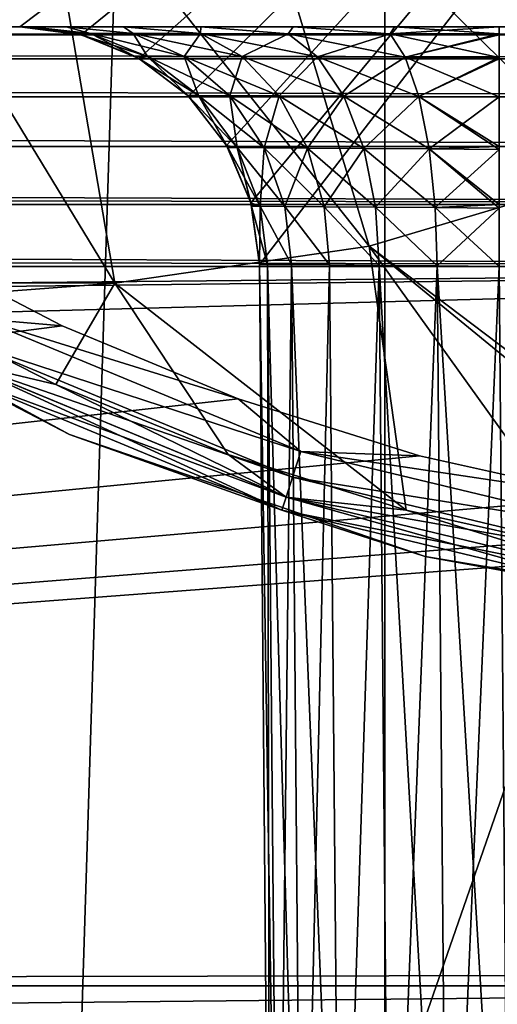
# Model space of a CAD drawing. Header units: metres. Extents: x -206 to 75, y -104 to 104.
# Tile 408 of 656: x -97.022 to -96.026, y 43.442 to 45.496. Entities that reach past the tile are written whole.
import ezdxf

# ---------------------------------------------------------------- set-up
doc = ezdxf.new("R2010")
doc.units = ezdxf.units.M
doc.layers.add('solid_01_1-CONSUMER_THERM_B_125288', color=7, linetype='CONTINUOUS')

msp = doc.modelspace()

# ---------------------------------------------------------------- linework, layer by layer
at = {"layer": 'solid_01_1-CONSUMER_THERM_B_125288'}
for points in [[(-76.404617, 63.580017, 75.400002), (-185.604614, 63.572178, 75.400002), (-92.716316, 42.429672, 75.400002)], [(-185.604614, 63.572178, 75.400002), (-93.500069, 42.491352, 75.400002), (-92.716316, 42.429672, 75.400002)], [(-185.604614, 63.572178, 75.400002), (-168.500076, 42.491318, 75.400002), (-93.500069, 42.491352, 75.400002)], [(-96.262909, 63.481071), (-95.711685, 63.53223), (-96.244728, -63.518929)], [(-95.711685, 63.53223), (-95.693489, -63.569927), (-96.244728, -63.518929)], [(-96.262909, 63.481071), (-100.244728, -63.519501), (-100.262909, 63.480499)], [(-96.262909, 63.481071), (-96.244728, -63.518929), (-100.244728, -63.519501)], [(-105.253433, 47.077946, 63.5), (-94.903435, 47.07869, 63.5), (-105.106583, 45.464493, 63.5)], [(-94.903435, 47.07869, 63.5), (-104.978226, 45.481247, 63.5), (-105.106583, 45.464493, 63.5)], [(-94.903435, 47.07869, 63.5), (-97.021919, 45.481251, 63.5), (-104.978226, 45.481247, 63.5)], [(-94.903435, 47.07869, 63.5), (-96.893562, 45.464497, 63.5), (-97.021919, 45.481251, 63.5)], [(-94.903435, 47.07869, 63.5), (-96.773529, 45.415195, 63.5), (-96.893562, 45.464497, 63.5)], [(-94.903435, 47.07869, 63.5), (-96.670044, 45.336483, 63.5), (-96.773529, 45.415195, 63.5)], [(-94.903435, 47.07869, 63.5), (-96.590317, 45.233692, 63.5), (-96.670044, 45.336483, 63.5)], [(-94.903435, 47.07869, 63.5), (-96.539902, 45.114189, 63.5), (-96.590317, 45.233692, 63.5)], [(-94.903435, 47.07869, 63.5), (-96.521927, 44.985615, 63.5), (-96.539902, 45.114189, 63.5)], [(-94.903435, 47.07869, 63.5), (-96.500069, 42.481251, 63.5), (-96.521927, 44.985615, 63.5)], [(-94.903435, 47.07869, 63.5), (-93.500069, 42.481251, 63.5), (-96.500069, 42.481251, 63.5)], [(-95.287239, 45.402637, 17.912428), (-95.804604, 46.268288, 18.246771), (-96.180183, 46.086704, 18.128551)], [(-95.777481, 45.176273, 17.758118), (-96.180183, 46.086704, 18.128551), (-96.576286, 45.961933, 18.003874)], [(-95.777481, 45.176273, 17.758118), (-95.287239, 45.402637, 17.912428), (-96.180183, 46.086704, 18.128551)], [(-96.2929, 45.023304, 17.595884), (-96.576286, 45.961933, 18.003874), (-96.98513, 45.896427, 17.875189)], [(-96.2929, 45.023304, 17.595884), (-95.777481, 45.176273, 17.758118), (-96.576286, 45.961933, 18.003874)], [(-96.82357, 44.946678, 17.428854), (-96.98513, 45.896427, 17.875189), (-97.398697, 45.891464, 17.74502)], [(-96.82357, 44.946678, 17.428854), (-96.2929, 45.023304, 17.595884), (-96.98513, 45.896427, 17.875189)], [(-96.82357, 44.946678, 17.428854), (-97.398697, 45.891464, 17.74502), (-97.358124, 44.947887, 17.260666)], [(-96.805038, 45.481251, 47.878185), (-123.784637, 45.481236, 46.5), (-105.978386, 45.481247, 47.5)], [(-93.500069, 45.481251, 46.5), (-123.784637, 45.481236, 46.5), (-93.500069, 45.481251, 47.5)], [(-94.760918, 45.481251, 47.5), (-93.500069, 45.481251, 47.5), (-123.784637, 45.481236, 46.5)], [(-93.500069, 45.464348, 46.371098), (-123.784637, 45.481236, 46.5), (-93.500069, 45.481251, 46.5)], [(-94.760918, 45.481251, 47.5), (-123.784637, 45.481236, 46.5), (-96.021767, 45.481251, 47.5)], [(-96.239784, 45.481251, 47.524055), (-96.021767, 45.481251, 47.5), (-123.784637, 45.481236, 46.5)], [(-96.644089, 45.481251, 47.717205), (-123.784637, 45.481236, 46.5), (-96.805038, 45.481251, 47.878185)], [(-96.451607, 45.481251, 47.597073), (-123.784637, 45.481236, 46.5), (-96.644089, 45.481251, 47.717205)], [(-96.239784, 45.481251, 47.524055), (-123.784637, 45.481236, 46.5), (-96.451607, 45.481251, 47.597073)], [(-123.784637, 45.476967, 46.434792), (-123.784637, 45.481236, 46.5), (-93.500069, 45.464348, 46.371098)], [(-123.784637, 45.464207, 46.370613), (-123.784637, 45.476967, 46.434792), (-93.500069, 45.464348, 46.371098)], [(-123.784637, 45.464207, 46.370613), (-93.500069, 45.464348, 46.371098), (-93.500069, 45.414459, 46.25034)], [(-123.784637, 45.414215, 46.249939), (-123.784637, 45.464207, 46.370613), (-93.500069, 45.414459, 46.25034)], [(-96.997856, 45.481251, 48.282089), (-105.978386, 45.481247, 47.5), (-105.760368, 45.481247, 47.524052)], [(-96.924942, 45.481251, 48.070541), (-105.978386, 45.481247, 47.5), (-96.997856, 45.481251, 48.282089)], [(-96.805038, 45.481251, 47.878185), (-105.978386, 45.481247, 47.5), (-96.924942, 45.481251, 48.070541)], [(-97.021904, 45.481251, 48.499939), (-105.760368, 45.481247, 47.524052), (-105.548553, 45.481247, 47.597069)], [(-96.997856, 45.481251, 48.282089), (-105.760368, 45.481247, 47.524052), (-97.021904, 45.481251, 48.499939)], [(-97.021904, 45.481251, 51.499996), (-105.548553, 45.481247, 47.597069), (-105.356071, 45.481247, 47.717178)], [(-97.021904, 45.481251, 51.499996), (-97.021904, 45.481251, 48.499939), (-105.548553, 45.481247, 47.597069)], [(-97.021904, 45.481251, 54.500053), (-105.356071, 45.481247, 47.717178), (-105.195122, 45.481247, 47.878159)], [(-97.021904, 45.481251, 51.499996), (-105.356071, 45.481247, 47.717178), (-97.021904, 45.481251, 54.500053)], [(-97.021904, 45.481251, 60.499969), (-105.195122, 45.481247, 47.878159), (-105.075218, 45.481247, 48.070526)], [(-97.021904, 45.481251, 57.499939), (-97.021904, 45.481251, 54.500053), (-105.195122, 45.481247, 47.878159)], [(-97.021904, 45.481251, 57.499939), (-105.195122, 45.481247, 47.878159), (-97.021904, 45.481251, 60.499969)], [(-97.021904, 45.481251, 60.499969), (-105.075218, 45.481247, 48.070526), (-97.021919, 45.481251, 63.5)], [(-97.021904, 45.481251, 60.499969), (-97.021919, 45.481251, 63.5), (-96.893562, 45.464497, 63.5)], [(-97.021904, 45.481251, 48.499939), (-96.903923, 45.467129, 48.5), (-96.873901, 45.467144, 48.271683)], [(-96.903923, 45.467129, 54.5), (-96.903923, 45.467129, 48.5), (-97.021904, 45.481251, 48.499939)], [(-96.997856, 45.481251, 48.282089), (-97.021904, 45.481251, 48.499939), (-96.873901, 45.467144, 48.271683)], [(-97.021904, 45.481251, 51.499996), (-96.903923, 45.467129, 54.5), (-97.021904, 45.481251, 48.499939)], [(-97.021904, 45.481251, 51.499996), (-97.021904, 45.481251, 54.500053), (-96.903923, 45.467129, 54.5)], [(-96.997864, 45.481251, 54.717915), (-96.903923, 45.467129, 54.5), (-97.021904, 45.481251, 54.500053)], [(-96.997856, 45.481251, 57.282089), (-97.021904, 45.481251, 54.500053), (-97.021904, 45.481251, 57.499939)], [(-96.997864, 45.481251, 54.717915), (-97.021904, 45.481251, 54.500053), (-96.997856, 45.481251, 57.282089)], [(-97.021904, 45.481251, 57.499939), (-97.021904, 45.481251, 60.499969), (-96.893562, 45.464497, 63.5)], [(-96.903923, 45.467129, 57.5), (-97.021904, 45.481251, 57.499939), (-96.893562, 45.464497, 63.5)], [(-96.873901, 45.467144, 57.271683), (-97.021904, 45.481251, 57.499939), (-96.903923, 45.467129, 57.5)], [(-96.997856, 45.481251, 57.282089), (-97.021904, 45.481251, 57.499939), (-96.873901, 45.467144, 57.271683)], [(-96.997864, 45.481251, 54.717915), (-96.873901, 45.46714, 54.72831), (-96.903923, 45.467129, 54.5)], [(-96.997864, 45.481251, 54.717915), (-96.997856, 45.481251, 57.282089), (-96.924942, 45.481251, 57.070541)], [(-96.997864, 45.481251, 54.717915), (-96.924942, 45.481251, 57.070541), (-96.924927, 45.481251, 54.929474)], [(-96.997864, 45.481251, 54.717915), (-96.924927, 45.481251, 54.929474), (-96.873901, 45.46714, 54.72831)], [(-96.924942, 45.481251, 48.070541), (-96.997856, 45.481251, 48.282089), (-96.873901, 45.467144, 48.271683)], [(-96.924942, 45.481251, 57.070541), (-96.997856, 45.481251, 57.282089), (-96.873901, 45.467144, 57.271683)], [(-96.924942, 45.481251, 48.070541), (-96.873901, 45.467144, 48.271683), (-96.785378, 45.467037, 48.059174)], [(-96.805038, 45.481251, 47.878185), (-96.924942, 45.481251, 48.070541), (-96.785378, 45.467037, 48.059174)], [(-96.924942, 45.481251, 57.070541), (-96.873901, 45.467144, 57.271683), (-96.785378, 45.467037, 57.059174)], [(-96.805038, 45.481251, 56.878185), (-96.924942, 45.481251, 57.070541), (-96.785378, 45.467037, 57.059174)], [(-96.924927, 45.481251, 54.929474), (-96.924942, 45.481251, 57.070541), (-96.805038, 45.481251, 56.878185)], [(-96.924927, 45.481251, 54.929474), (-96.805038, 45.481251, 56.878185), (-96.805016, 45.481251, 55.121841)], [(-96.924927, 45.481251, 54.929474), (-96.78537, 45.467033, 54.940823), (-96.873901, 45.46714, 54.72831)], [(-96.924927, 45.481251, 54.929474), (-96.805016, 45.481251, 55.121841), (-96.78537, 45.467033, 54.940823)], [(-96.873901, 45.467144, 48.271683), (-96.903923, 45.467129, 48.5), (-96.755074, 45.419361, 48.303528)], [(-96.873901, 45.467144, 57.271683), (-96.903923, 45.467129, 57.5), (-96.755074, 45.419361, 57.303528)], [(-96.873901, 45.46714, 54.72831), (-96.89325, 45.464413, 54.5), (-96.903923, 45.467129, 54.5)], [(-96.903923, 45.467129, 48.5), (-96.893204, 45.464401, 48.5), (-96.755074, 45.419361, 48.303528)], [(-96.89325, 45.464413, 54.5), (-96.893204, 45.464401, 48.5), (-96.903923, 45.467129, 48.5)], [(-96.903923, 45.467129, 54.5), (-96.89325, 45.464413, 54.5), (-96.903923, 45.467129, 48.5)], [(-96.893204, 45.464401, 57.5), (-96.903923, 45.467129, 57.5), (-96.893562, 45.464497, 63.5)], [(-96.755074, 45.419361, 57.303528), (-96.903923, 45.467129, 57.5), (-96.893204, 45.464401, 57.5)], [(-96.893204, 45.464401, 57.5), (-96.893562, 45.464497, 63.5), (-96.773529, 45.415195, 63.5)], [(-96.873901, 45.46714, 54.72831), (-96.781006, 45.419388, 54.5), (-96.89325, 45.464413, 54.5)], [(-96.89325, 45.464413, 54.5), (-96.781006, 45.419388, 54.5), (-96.893204, 45.464401, 48.5)], [(-96.893204, 45.464401, 48.5), (-96.781006, 45.419392, 48.5), (-96.755074, 45.419361, 48.303528)], [(-96.781006, 45.419388, 54.5), (-96.781006, 45.419392, 48.5), (-96.893204, 45.464401, 48.5)], [(-96.781006, 45.419392, 57.5), (-96.893204, 45.464401, 57.5), (-96.773529, 45.415195, 63.5)], [(-96.755074, 45.419361, 57.303528), (-96.893204, 45.464401, 57.5), (-96.781006, 45.419392, 57.5)], [(-96.873901, 45.467144, 48.271683), (-96.755074, 45.419361, 48.303528), (-96.678879, 45.419147, 48.120667)], [(-96.785378, 45.467037, 48.059174), (-96.873901, 45.467144, 48.271683), (-96.678879, 45.419147, 48.120667)], [(-96.873901, 45.467144, 57.271683), (-96.755074, 45.419361, 57.303528), (-96.678879, 45.419147, 57.120667)], [(-96.785378, 45.467037, 57.059174), (-96.873901, 45.467144, 57.271683), (-96.678879, 45.419147, 57.120667)], [(-96.873901, 45.46714, 54.72831), (-96.755074, 45.419357, 54.696465), (-96.781006, 45.419388, 54.5)], [(-96.873901, 45.46714, 54.72831), (-96.78537, 45.467033, 54.940823), (-96.755074, 45.419357, 54.696465)], [(-96.805038, 45.481251, 47.878185), (-96.785378, 45.467037, 48.059174), (-96.644791, 45.466877, 47.877068)], [(-96.644089, 45.481251, 47.717205), (-96.805038, 45.481251, 47.878185), (-96.644791, 45.466877, 47.877068)], [(-96.805038, 45.481251, 56.878185), (-96.785378, 45.467037, 57.059174), (-96.644791, 45.466877, 56.877068)], [(-96.644089, 45.481251, 56.717205), (-96.805038, 45.481251, 56.878185), (-96.644791, 45.466877, 56.877068)], [(-96.805016, 45.481251, 55.121841), (-96.805038, 45.481251, 56.878185), (-96.644089, 45.481251, 56.717205)], [(-96.805016, 45.481251, 55.121841), (-96.644089, 45.481251, 56.717205), (-96.644066, 45.481251, 55.282822)], [(-96.805016, 45.481251, 55.121841), (-96.644783, 45.466873, 55.122929), (-96.78537, 45.467033, 54.940823)], [(-96.805016, 45.481251, 55.121841), (-96.644066, 45.481251, 55.282822), (-96.644783, 45.466873, 55.122929)], [(-96.785378, 45.467037, 48.059174), (-96.678879, 45.419147, 48.120667), (-96.557884, 45.418816, 47.963982)], [(-96.644791, 45.466877, 47.877068), (-96.785378, 45.467037, 48.059174), (-96.557884, 45.418816, 47.963982)], [(-96.785378, 45.467037, 57.059174), (-96.678879, 45.419147, 57.120667), (-96.557884, 45.418816, 56.963982)], [(-96.644791, 45.466877, 56.877068), (-96.785378, 45.467037, 57.059174), (-96.557884, 45.418816, 56.963982)], [(-96.78537, 45.467033, 54.940823), (-96.678879, 45.419144, 54.87933), (-96.755074, 45.419357, 54.696465)], [(-96.78537, 45.467033, 54.940823), (-96.644783, 45.466873, 55.122929), (-96.678879, 45.419144, 54.87933)], [(-96.644783, 45.466873, 55.122929), (-96.557884, 45.418812, 55.036015), (-96.678879, 45.419144, 54.87933)], [(-96.644089, 45.481251, 47.717205), (-96.644791, 45.466877, 47.877068), (-96.461899, 45.46666, 47.737801)], [(-96.644089, 45.481251, 56.717205), (-96.644791, 45.466877, 56.877068), (-96.461899, 45.46666, 56.737801)], [(-96.644791, 45.466877, 47.877068), (-96.557884, 45.418816, 47.963982), (-96.400497, 45.418377, 47.844177)], [(-96.461899, 45.46666, 47.737801), (-96.644791, 45.466877, 47.877068), (-96.400497, 45.418377, 47.844177)], [(-96.644791, 45.466877, 56.877068), (-96.557884, 45.418816, 56.963982), (-96.400497, 45.418377, 56.844177)], [(-96.461899, 45.46666, 56.737801), (-96.644791, 45.466877, 56.877068), (-96.400497, 45.418377, 56.844177)], [(-96.644066, 45.481251, 55.282822), (-96.461899, 45.466656, 55.262192), (-96.644783, 45.466873, 55.122929)], [(-96.644783, 45.466873, 55.122929), (-96.461899, 45.466656, 55.262192), (-96.557884, 45.418812, 55.036015)], [(-96.451607, 45.481251, 47.597073), (-96.644089, 45.481251, 47.717205), (-96.461899, 45.46666, 47.737801)], [(-96.451607, 45.481251, 56.597073), (-96.644089, 45.481251, 56.717205), (-96.461899, 45.46666, 56.737801)], [(-96.644066, 45.481251, 55.282822), (-96.644089, 45.481251, 56.717205), (-96.451607, 45.481251, 56.597073)], [(-96.644066, 45.481251, 55.282822), (-96.451607, 45.481251, 56.597073), (-96.451584, 45.481251, 55.402931)], [(-96.644066, 45.481251, 55.282822), (-96.451584, 45.481251, 55.402931), (-96.461899, 45.466656, 55.262192)], [(-96.461899, 45.466656, 55.262192), (-96.400497, 45.418373, 55.155819), (-96.557884, 45.418812, 55.036015)], [(-96.451607, 45.481251, 47.597073), (-96.461899, 45.46666, 47.737801), (-96.249352, 45.4664, 47.650913)], [(-96.451607, 45.481251, 56.597073), (-96.461899, 45.46666, 56.737801), (-96.249352, 45.4664, 56.650913)], [(-96.451584, 45.481251, 55.402931), (-96.249336, 45.466396, 55.349083), (-96.461899, 45.466656, 55.262192)], [(-96.461899, 45.46666, 47.737801), (-96.400497, 45.418377, 47.844177), (-96.21759, 45.417858, 47.769451)], [(-96.249352, 45.4664, 47.650913), (-96.461899, 45.46666, 47.737801), (-96.21759, 45.417858, 47.769451)], [(-96.461899, 45.46666, 56.737801), (-96.400497, 45.418377, 56.844177), (-96.21759, 45.417858, 56.769451)], [(-96.249352, 45.4664, 56.650913), (-96.461899, 45.46666, 56.737801), (-96.21759, 45.417858, 56.769451)], [(-96.461899, 45.466656, 55.262192), (-96.249336, 45.466396, 55.349083), (-96.400497, 45.418373, 55.155819)], [(-96.239784, 45.481251, 47.524055), (-96.451607, 45.481251, 47.597073), (-96.249352, 45.4664, 47.650913)], [(-96.239784, 45.481251, 56.524055), (-96.451607, 45.481251, 56.597073), (-96.249352, 45.4664, 56.650913)], [(-96.451584, 45.481251, 55.402931), (-96.451607, 45.481251, 56.597073), (-96.239784, 45.481251, 56.524055)], [(-96.451584, 45.481251, 55.402931), (-96.239784, 45.481251, 56.524055), (-96.239769, 45.481251, 55.475948)], [(-96.451584, 45.481251, 55.402931), (-96.239769, 45.481251, 55.475948), (-96.249336, 45.466396, 55.349083)], [(-96.249336, 45.466396, 55.349083), (-96.217583, 45.417854, 55.230545), (-96.400497, 45.418373, 55.155819)], [(-96.239784, 45.481251, 47.524055), (-96.249352, 45.4664, 47.650913), (-96.021866, 45.466095, 47.622162)], [(-96.239784, 45.481251, 56.524055), (-96.249352, 45.4664, 56.650913), (-96.021866, 45.466095, 56.622162)], [(-96.249352, 45.4664, 47.650913), (-96.021866, 45.417286, 47.744686), (-96.021866, 45.464214, 47.629406)], [(-96.249352, 45.4664, 47.650913), (-96.21759, 45.417858, 47.769451), (-96.021866, 45.417286, 47.744686)], [(-96.249352, 45.4664, 47.650913), (-96.021866, 45.464214, 47.629406), (-96.021866, 45.466095, 47.622162)], [(-96.249352, 45.4664, 56.650913), (-96.21759, 45.417858, 56.769451), (-96.021866, 45.417286, 56.744686)], [(-96.021866, 45.464214, 56.629406), (-96.249352, 45.4664, 56.650913), (-96.021866, 45.417286, 56.744686)], [(-96.021866, 45.464214, 56.629406), (-96.021866, 45.466095, 56.622162), (-96.249352, 45.4664, 56.650913)], [(-96.249336, 45.466396, 55.349083), (-96.021759, 45.481251, 55.5), (-96.021866, 45.466099, 55.377842)], [(-96.239769, 45.481251, 55.475948), (-96.021759, 45.481251, 55.5), (-96.249336, 45.466396, 55.349083)], [(-96.249336, 45.466396, 55.349083), (-96.021866, 45.466099, 55.377842), (-96.217583, 45.417854, 55.230545)], [(-96.239784, 45.481251, 47.524055), (-96.021866, 45.466095, 47.622162), (-96.021767, 45.481251, 47.5)], [(-96.021767, 45.481251, 56.5), (-96.239784, 45.481251, 56.524055), (-96.021866, 45.466095, 56.622162)], [(-96.239769, 45.481251, 55.475948), (-96.239784, 45.481251, 56.524055), (-96.021767, 45.481251, 56.5)], [(-96.239769, 45.481251, 55.475948), (-96.021767, 45.481251, 56.5), (-96.021759, 45.481251, 55.5)], [(-96.217583, 45.417854, 55.230545), (-96.021866, 45.466099, 55.377842), (-96.021866, 45.464226, 55.370636)], [(-96.217583, 45.417854, 55.230545), (-96.021866, 45.464226, 55.370636), (-96.021866, 45.41729, 55.255314)], [(-123.784637, 45.414215, 46.249939), (-93.500069, 45.414459, 46.25034), (-93.500069, 45.334991, 46.146633)], [(-123.784637, 45.33474, 46.146397), (-123.784637, 45.414215, 46.249939), (-93.500069, 45.334991, 46.146633)], [(-96.781006, 45.419392, 48.5), (-96.77317, 45.414989, 48.5), (-96.649017, 45.337578, 48.331951)], [(-96.755074, 45.419361, 48.303528), (-96.781006, 45.419392, 48.5), (-96.649017, 45.337578, 48.331951)], [(-96.781006, 45.419388, 54.5), (-96.77317, 45.414989, 48.5), (-96.781006, 45.419392, 48.5)], [(-96.77317, 45.414989, 57.5), (-96.781006, 45.419392, 57.5), (-96.773529, 45.415195, 63.5)], [(-96.649017, 45.337578, 57.331951), (-96.781006, 45.419392, 57.5), (-96.77317, 45.414989, 57.5)], [(-96.755074, 45.419361, 57.303528), (-96.781006, 45.419392, 57.5), (-96.649017, 45.337578, 57.331951)], [(-96.781006, 45.419388, 54.5), (-96.773155, 45.414982, 54.5), (-96.77317, 45.414989, 48.5)], [(-96.755074, 45.419357, 54.696465), (-96.773155, 45.414982, 54.5), (-96.781006, 45.419388, 54.5)], [(-96.77317, 45.414989, 57.5), (-96.773529, 45.415195, 63.5), (-96.670044, 45.336483, 63.5)], [(-96.77317, 45.414989, 48.5), (-96.669907, 45.336346, 48.5), (-96.649017, 45.337578, 48.331951)], [(-96.773155, 45.414982, 54.5), (-96.669907, 45.336346, 48.5), (-96.77317, 45.414989, 48.5)], [(-96.671242, 45.337669, 57.5), (-96.77317, 45.414989, 57.5), (-96.670044, 45.336483, 63.5)], [(-96.649017, 45.337578, 57.331951), (-96.77317, 45.414989, 57.5), (-96.671242, 45.337669, 57.5)], [(-96.755074, 45.419357, 54.696465), (-96.669914, 45.336361, 54.5), (-96.773155, 45.414982, 54.5)], [(-96.773155, 45.414982, 54.5), (-96.669914, 45.336361, 54.5), (-96.669907, 45.336346, 48.5)], [(-96.755074, 45.419361, 48.303528), (-96.649017, 45.337578, 48.331951), (-96.583855, 45.337269, 48.175533)], [(-96.678879, 45.419147, 48.120667), (-96.755074, 45.419361, 48.303528), (-96.583855, 45.337269, 48.175533)], [(-96.755074, 45.419361, 57.303528), (-96.649017, 45.337578, 57.331951), (-96.583855, 45.337269, 57.175533)], [(-96.678879, 45.419147, 57.120667), (-96.755074, 45.419361, 57.303528), (-96.583855, 45.337269, 57.175533)], [(-96.755074, 45.419357, 54.696465), (-96.649017, 45.337574, 54.668045), (-96.669914, 45.336361, 54.5)], [(-96.755074, 45.419357, 54.696465), (-96.678879, 45.419144, 54.87933), (-96.649017, 45.337574, 54.668045)], [(-96.678879, 45.419147, 48.120667), (-96.583855, 45.337269, 48.175533), (-96.480377, 45.336784, 48.041496)], [(-96.557884, 45.418816, 47.963982), (-96.678879, 45.419147, 48.120667), (-96.480377, 45.336784, 48.041496)], [(-96.678879, 45.419147, 57.120667), (-96.583855, 45.337269, 57.175533), (-96.480377, 45.336784, 57.041496)], [(-96.557884, 45.418816, 56.963982), (-96.678879, 45.419147, 57.120667), (-96.480377, 45.336784, 57.041496)], [(-96.678879, 45.419144, 54.87933), (-96.583855, 45.337265, 54.824463), (-96.649017, 45.337574, 54.668045)], [(-96.678879, 45.419144, 54.87933), (-96.557884, 45.418812, 55.036015), (-96.583855, 45.337265, 54.824463)], [(-96.557884, 45.418812, 55.036015), (-96.480377, 45.336781, 54.958504), (-96.583855, 45.337265, 54.824463)], [(-96.557884, 45.418816, 47.963982), (-96.480377, 45.336784, 48.041496), (-96.345764, 45.336147, 47.938984)], [(-96.400497, 45.418377, 47.844177), (-96.557884, 45.418816, 47.963982), (-96.345764, 45.336147, 47.938984)], [(-96.557884, 45.418816, 56.963982), (-96.480377, 45.336784, 57.041496), (-96.345764, 45.336147, 56.938984)], [(-96.400497, 45.418377, 56.844177), (-96.557884, 45.418816, 56.963982), (-96.345764, 45.336147, 56.938984)], [(-96.557884, 45.418812, 55.036015), (-96.400497, 45.418373, 55.155819), (-96.480377, 45.336781, 54.958504)], [(-96.400497, 45.418373, 55.155819), (-96.345764, 45.336143, 55.061012), (-96.480377, 45.336781, 54.958504)], [(-96.400497, 45.418377, 47.844177), (-96.345764, 45.336147, 47.938984), (-96.189316, 45.3354, 47.875019)], [(-96.21759, 45.417858, 47.769451), (-96.400497, 45.418377, 47.844177), (-96.189316, 45.3354, 47.875019)], [(-96.400497, 45.418377, 56.844177), (-96.345764, 45.336147, 56.938984), (-96.189316, 45.3354, 56.875019)], [(-96.21759, 45.417858, 56.769451), (-96.400497, 45.418377, 56.844177), (-96.189316, 45.3354, 56.875019)], [(-96.400497, 45.418373, 55.155819), (-96.217583, 45.417854, 55.230545), (-96.345764, 45.336143, 55.061012)], [(-96.217583, 45.417854, 55.230545), (-96.189308, 45.335396, 55.124977), (-96.345764, 45.336143, 55.061012)], [(-96.21759, 45.417858, 47.769451), (-96.021866, 45.334606, 47.853752), (-96.021866, 45.414265, 47.749996)], [(-96.21759, 45.417858, 47.769451), (-96.189316, 45.3354, 47.875019), (-96.021866, 45.334606, 47.853752)], [(-96.21759, 45.417858, 47.769451), (-96.021866, 45.414265, 47.749996), (-96.021866, 45.417286, 47.744686)], [(-96.21759, 45.417858, 56.769451), (-96.189316, 45.3354, 56.875019), (-96.021866, 45.334606, 56.853752)], [(-96.021866, 45.414265, 56.749996), (-96.21759, 45.417858, 56.769451), (-96.021866, 45.334606, 56.853752)], [(-96.021866, 45.414265, 56.749996), (-96.021866, 45.417286, 56.744686), (-96.21759, 45.417858, 56.769451)], [(-96.217583, 45.417854, 55.230545), (-96.021866, 45.41729, 55.255314), (-96.189308, 45.335396, 55.124977)], [(-96.189308, 45.335396, 55.124977), (-96.021866, 45.41729, 55.255314), (-96.021866, 45.414253, 55.249985)], [(-96.189308, 45.335396, 55.124977), (-96.021866, 45.414253, 55.249985), (-96.021866, 45.334606, 55.146252)], [(-123.784637, 45.33474, 46.146397), (-93.500069, 45.334991, 46.146633), (-93.500069, 45.231365, 46.067051)], [(-123.784637, 45.23122, 46.066978), (-123.784637, 45.33474, 46.146397), (-93.500069, 45.231365, 46.067051)], [(-96.671242, 45.337669, 57.5), (-96.670044, 45.336483, 63.5), (-96.590317, 45.233692, 63.5)], [(-96.590355, 45.233768, 57.5), (-96.671242, 45.337669, 57.5), (-96.590317, 45.233692, 63.5)], [(-96.649017, 45.337578, 57.331951), (-96.671242, 45.337669, 57.5), (-96.568367, 45.229084, 57.353565)], [(-96.568367, 45.229084, 57.353565), (-96.671242, 45.337669, 57.5), (-96.590355, 45.233768, 57.5)], [(-96.649017, 45.337574, 54.668045), (-96.590378, 45.233799, 54.5), (-96.669914, 45.336361, 54.5)], [(-96.669914, 45.336361, 54.5), (-96.590378, 45.233799, 54.5), (-96.669907, 45.336346, 48.5)], [(-96.649017, 45.337578, 48.331951), (-96.669907, 45.336346, 48.5), (-96.568367, 45.229084, 48.353565)], [(-96.669907, 45.336346, 48.5), (-96.590355, 45.233768, 48.5), (-96.568367, 45.229084, 48.353565)], [(-96.590378, 45.233799, 54.5), (-96.590355, 45.233768, 48.5), (-96.669907, 45.336346, 48.5)], [(-96.649017, 45.337578, 48.331951), (-96.568367, 45.229084, 48.353565), (-96.511635, 45.228703, 48.217236)], [(-96.583855, 45.337269, 48.175533), (-96.649017, 45.337578, 48.331951), (-96.511635, 45.228703, 48.217236)], [(-96.649017, 45.337578, 57.331951), (-96.568367, 45.229084, 57.353565), (-96.511635, 45.228703, 57.217236)], [(-96.583855, 45.337269, 57.175533), (-96.649017, 45.337578, 57.331951), (-96.511635, 45.228703, 57.217236)], [(-96.649017, 45.337574, 54.668045), (-96.587738, 45.22924, 54.5), (-96.590378, 45.233799, 54.5)], [(-96.649017, 45.337574, 54.668045), (-96.568367, 45.22908, 54.646431), (-96.587738, 45.22924, 54.5)], [(-96.649017, 45.337574, 54.668045), (-96.583855, 45.337265, 54.824463), (-96.568367, 45.22908, 54.646431)], [(-96.583855, 45.337269, 48.175533), (-96.511635, 45.228703, 48.217236), (-96.421516, 45.228104, 48.100365)], [(-96.480377, 45.336784, 48.041496), (-96.583855, 45.337269, 48.175533), (-96.421516, 45.228104, 48.100365)], [(-96.583855, 45.337269, 57.175533), (-96.511635, 45.228703, 57.217236), (-96.421516, 45.228104, 57.100365)], [(-96.480377, 45.336784, 57.041496), (-96.583855, 45.337269, 57.175533), (-96.421516, 45.228104, 57.100365)], [(-96.583855, 45.337265, 54.824463), (-96.511635, 45.228703, 54.782761), (-96.568367, 45.22908, 54.646431)], [(-96.583855, 45.337265, 54.824463), (-96.480377, 45.336781, 54.958504), (-96.511635, 45.228703, 54.782761)], [(-96.480377, 45.336781, 54.958504), (-96.421516, 45.2281, 54.899635), (-96.511635, 45.228703, 54.782761)], [(-96.480377, 45.336784, 48.041496), (-96.421516, 45.228104, 48.100365), (-96.304245, 45.227314, 48.010914)], [(-96.345764, 45.336147, 47.938984), (-96.480377, 45.336784, 48.041496), (-96.304245, 45.227314, 48.010914)], [(-96.480377, 45.336784, 57.041496), (-96.421516, 45.228104, 57.100365), (-96.304245, 45.227314, 57.010914)], [(-96.345764, 45.336147, 56.938984), (-96.480377, 45.336784, 57.041496), (-96.304245, 45.227314, 57.010914)], [(-96.480377, 45.336781, 54.958504), (-96.345764, 45.336143, 55.061012), (-96.421516, 45.2281, 54.899635)], [(-96.345764, 45.336143, 55.061012), (-96.304245, 45.227314, 54.989086), (-96.421516, 45.2281, 54.899635)], [(-96.345764, 45.336147, 47.938984), (-96.304245, 45.227314, 48.010914), (-96.167877, 45.226395, 47.955021)], [(-96.189316, 45.3354, 47.875019), (-96.345764, 45.336147, 47.938984), (-96.167877, 45.226395, 47.955021)], [(-96.345764, 45.336147, 56.938984), (-96.304245, 45.227314, 57.010914), (-96.167877, 45.226395, 56.955021)], [(-96.189316, 45.3354, 56.875019), (-96.345764, 45.336147, 56.938984), (-96.167877, 45.226395, 56.955021)], [(-96.345764, 45.336143, 55.061012), (-96.189308, 45.335396, 55.124977), (-96.304245, 45.227314, 54.989086)], [(-96.189308, 45.335396, 55.124977), (-96.167877, 45.226395, 55.044979), (-96.304245, 45.227314, 54.989086)], [(-96.189316, 45.3354, 47.875019), (-96.021866, 45.225456, 47.936306), (-96.021866, 45.231255, 47.93301)], [(-96.189316, 45.3354, 47.875019), (-96.167877, 45.226395, 47.955021), (-96.021866, 45.225456, 47.936306)], [(-96.189316, 45.3354, 47.875019), (-96.021866, 45.231255, 47.93301), (-96.021866, 45.334606, 47.853752)], [(-96.189316, 45.3354, 56.875019), (-96.167877, 45.226395, 56.955021), (-96.021866, 45.225456, 56.936306)], [(-96.021866, 45.231255, 56.93301), (-96.189316, 45.3354, 56.875019), (-96.021866, 45.225456, 56.936306)], [(-96.021866, 45.231255, 56.93301), (-96.021866, 45.334606, 56.853752), (-96.189316, 45.3354, 56.875019)], [(-96.189308, 45.335396, 55.124977), (-96.021866, 45.334606, 55.146252), (-96.167877, 45.226395, 55.044979)], [(-96.167877, 45.226395, 55.044979), (-96.021866, 45.334606, 55.146252), (-96.021866, 45.231277, 55.067005)], [(-123.784637, 45.23122, 46.066978), (-93.500069, 45.231365, 46.067051), (-93.500069, 45.110661, 46.017036)], [(-123.784637, 45.17255, 46.038048), (-123.784637, 45.23122, 46.066978), (-93.500069, 45.110661, 46.017036)], [(-96.590378, 45.233799, 54.5), (-96.587738, 45.22924, 54.5), (-96.590355, 45.233768, 48.5)], [(-96.590355, 45.233768, 48.5), (-96.587738, 45.22924, 48.5), (-96.568367, 45.229084, 48.353565)], [(-96.587738, 45.22924, 54.5), (-96.587738, 45.22924, 48.5), (-96.590355, 45.233768, 48.5)], [(-96.587738, 45.22924, 57.5), (-96.590355, 45.233768, 57.5), (-96.590317, 45.233692, 63.5)], [(-96.568367, 45.229084, 57.353565), (-96.590355, 45.233768, 57.5), (-96.587738, 45.22924, 57.5)], [(-96.587738, 45.22924, 57.5), (-96.590317, 45.233692, 63.5), (-96.539902, 45.114189, 63.5)], [(-96.587738, 45.22924, 48.5), (-96.539894, 45.11417, 48.5), (-96.520348, 45.106861, 48.366432)], [(-96.568367, 45.229084, 48.353565), (-96.587738, 45.22924, 48.5), (-96.520348, 45.106861, 48.366432)], [(-96.587738, 45.22924, 54.5), (-96.539894, 45.11417, 48.5), (-96.587738, 45.22924, 48.5)], [(-96.587738, 45.22924, 54.5), (-96.539886, 45.114124, 54.5), (-96.539894, 45.11417, 48.5)], [(-96.568367, 45.22908, 54.646431), (-96.539886, 45.114124, 54.5), (-96.587738, 45.22924, 54.5)], [(-96.539894, 45.11417, 57.5), (-96.587738, 45.22924, 57.5), (-96.539902, 45.114189, 63.5)], [(-96.520348, 45.106861, 57.366432), (-96.587738, 45.22924, 57.5), (-96.539894, 45.11417, 57.5)], [(-96.568367, 45.229084, 57.353565), (-96.587738, 45.22924, 57.5), (-96.520348, 45.106861, 57.366432)], [(-96.568367, 45.229084, 48.353565), (-96.520348, 45.106861, 48.366432), (-96.468681, 45.106438, 48.242039)], [(-96.511635, 45.228703, 48.217236), (-96.568367, 45.229084, 48.353565), (-96.468681, 45.106438, 48.242039)], [(-96.568367, 45.229084, 57.353565), (-96.520348, 45.106861, 57.366432), (-96.468681, 45.106438, 57.242039)], [(-96.511635, 45.228703, 57.217236), (-96.568367, 45.229084, 57.353565), (-96.468681, 45.106438, 57.242039)], [(-96.568367, 45.22908, 54.646431), (-96.53801, 45.107117, 54.5), (-96.539886, 45.114124, 54.5)], [(-96.568367, 45.22908, 54.646431), (-96.520355, 45.106861, 54.633564), (-96.53801, 45.107117, 54.5)], [(-96.568367, 45.22908, 54.646431), (-96.511635, 45.228703, 54.782761), (-96.520355, 45.106861, 54.633564)], [(-96.511635, 45.228703, 54.782761), (-96.468681, 45.106438, 54.757961), (-96.520355, 45.106861, 54.633564)], [(-96.511635, 45.228703, 48.217236), (-96.468681, 45.106438, 48.242039), (-96.386566, 45.105766, 48.135319)], [(-96.421516, 45.228104, 48.100365), (-96.511635, 45.228703, 48.217236), (-96.386566, 45.105766, 48.135319)], [(-96.511635, 45.228703, 57.217236), (-96.468681, 45.106438, 57.242039), (-96.386566, 45.105766, 57.135319)], [(-96.421516, 45.228104, 57.100365), (-96.511635, 45.228703, 57.217236), (-96.386566, 45.105766, 57.135319)], [(-96.511635, 45.228703, 54.782761), (-96.421516, 45.2281, 54.899635), (-96.468681, 45.106438, 54.757961)], [(-96.421516, 45.2281, 54.899635), (-96.386566, 45.105766, 54.864681), (-96.468681, 45.106438, 54.757961)], [(-96.421516, 45.228104, 48.100365), (-96.386566, 45.105766, 48.135319), (-96.27964, 45.104889, 48.053532)], [(-96.304245, 45.227314, 48.010914), (-96.421516, 45.228104, 48.100365), (-96.27964, 45.104889, 48.053532)], [(-96.421516, 45.228104, 57.100365), (-96.386566, 45.105766, 57.135319), (-96.27964, 45.104889, 57.053532)], [(-96.304245, 45.227314, 57.010914), (-96.421516, 45.228104, 57.100365), (-96.27964, 45.104889, 57.053532)], [(-96.421516, 45.2281, 54.899635), (-96.304245, 45.227314, 54.989086), (-96.386566, 45.105766, 54.864681)], [(-96.304245, 45.227314, 54.989086), (-96.27964, 45.104889, 54.946465), (-96.386566, 45.105766, 54.864681)], [(-96.304245, 45.227314, 48.010914), (-96.27964, 45.104889, 48.053532), (-96.155212, 45.10387, 48.002304)], [(-96.167877, 45.226395, 47.955021), (-96.304245, 45.227314, 48.010914), (-96.155212, 45.10387, 48.002304)], [(-96.304245, 45.227314, 57.010914), (-96.27964, 45.104889, 57.053532), (-96.155212, 45.10387, 57.002304)], [(-96.167877, 45.226395, 56.955021), (-96.304245, 45.227314, 57.010914), (-96.155212, 45.10387, 57.002304)], [(-96.304245, 45.227314, 54.989086), (-96.167877, 45.226395, 55.044979), (-96.27964, 45.104889, 54.946465)], [(-96.167877, 45.226395, 55.044979), (-96.155212, 45.103867, 54.997696), (-96.27964, 45.104889, 54.946465)], [(-96.167877, 45.226395, 55.044979), (-96.021866, 45.231277, 55.067005), (-96.021866, 45.22546, 55.063698)], [(-96.167877, 45.226395, 47.955021), (-96.021866, 45.102905, 47.984974), (-96.021866, 45.110661, 47.982964)], [(-96.167877, 45.226395, 47.955021), (-96.155212, 45.10387, 48.002304), (-96.021866, 45.102905, 47.984974)], [(-96.167877, 45.226395, 47.955021), (-96.021866, 45.110661, 47.982964), (-96.021866, 45.225456, 47.936306)], [(-96.167877, 45.226395, 56.955021), (-96.155212, 45.10387, 57.002304), (-96.021866, 45.102905, 56.984974)], [(-96.021866, 45.110661, 56.982964), (-96.167877, 45.226395, 56.955021), (-96.021866, 45.102905, 56.984974)], [(-96.021866, 45.110661, 56.982964), (-96.021866, 45.225456, 56.936306), (-96.167877, 45.226395, 56.955021)], [(-96.167877, 45.226395, 55.044979), (-96.021866, 45.22546, 55.063698), (-96.155212, 45.103867, 54.997696)], [(-96.155212, 45.103867, 54.997696), (-96.021866, 45.22546, 55.063698), (-96.021866, 45.110619, 55.017025)], [(-96.2929, 45.023304, 17.595884), (-95.373466, 44.328693, 17.260666), (-95.777481, 45.176273, 17.758118)], [(-123.784637, 45.110577, 46.017017), (-123.784637, 45.17255, 46.038048), (-93.500069, 45.110661, 46.017036)], [(-96.539894, 45.11417, 57.5), (-96.539902, 45.114189, 63.5), (-96.521927, 44.985615, 63.5)], [(-96.539894, 45.11417, 48.5), (-96.53801, 45.107117, 48.5), (-96.520348, 45.106861, 48.366432)], [(-96.53801, 45.107117, 54.5), (-96.53801, 45.107117, 48.5), (-96.539894, 45.11417, 48.5)], [(-96.539886, 45.114124, 54.5), (-96.53801, 45.107117, 54.5), (-96.539894, 45.11417, 48.5)], [(-96.53801, 45.107117, 57.5), (-96.539894, 45.11417, 57.5), (-96.521927, 44.985615, 63.5)], [(-96.520348, 45.106861, 57.366432), (-96.539894, 45.11417, 57.5), (-96.53801, 45.107117, 57.5)], [(-123.784637, 45.110577, 46.017017), (-93.500069, 45.110661, 46.017036), (-93.500069, 44.981251, 46)], [(-123.784637, 45.046413, 46.004265), (-123.784637, 45.110577, 46.017017), (-93.500069, 44.981251, 46)], [(-96.50489, 44.985466, 48.370602), (-96.53801, 45.107117, 48.5), (-96.521927, 44.985615, 48.5)], [(-96.521927, 44.985615, 54.5), (-96.521927, 44.985615, 48.5), (-96.53801, 45.107117, 48.5)], [(-96.50489, 44.985466, 48.370602), (-96.520348, 45.106861, 48.366432), (-96.53801, 45.107117, 48.5)], [(-96.53801, 45.107117, 54.5), (-96.521927, 44.985615, 54.5), (-96.53801, 45.107117, 48.5)], [(-96.520355, 45.106861, 54.633564), (-96.521927, 44.985615, 54.5), (-96.53801, 45.107117, 54.5)], [(-96.53801, 45.107117, 57.5), (-96.521927, 44.985615, 63.5), (-96.521927, 44.985615, 57.5)], [(-96.50489, 44.985466, 57.370602), (-96.53801, 45.107117, 57.5), (-96.521927, 44.985615, 57.5)], [(-96.50489, 44.985466, 57.370602), (-96.520348, 45.106861, 57.366432), (-96.53801, 45.107117, 57.5)], [(-96.50489, 44.985466, 54.629398), (-96.521927, 44.985615, 54.5), (-96.520355, 45.106861, 54.633564)], [(-96.454941, 44.985027, 54.749985), (-96.520355, 45.106861, 54.633564), (-96.468681, 45.106438, 54.757961)], [(-96.454941, 44.985027, 54.749985), (-96.50489, 44.985466, 54.629398), (-96.520355, 45.106861, 54.633564)], [(-96.454941, 44.985027, 48.250015), (-96.468681, 45.106438, 48.242039), (-96.520348, 45.106861, 48.366432)], [(-96.50489, 44.985466, 48.370602), (-96.454941, 44.985027, 48.250015), (-96.520348, 45.106861, 48.366432)], [(-96.454941, 44.985027, 57.250015), (-96.468681, 45.106438, 57.242039), (-96.520348, 45.106861, 57.366432)], [(-96.50489, 44.985466, 57.370602), (-96.454941, 44.985027, 57.250015), (-96.520348, 45.106861, 57.366432)], [(-96.375481, 44.984333, 48.146461), (-96.386566, 45.105766, 48.135319), (-96.468681, 45.106438, 48.242039)], [(-96.454941, 44.985027, 48.250015), (-96.375481, 44.984333, 48.146461), (-96.468681, 45.106438, 48.242039)], [(-96.375481, 44.984333, 57.146461), (-96.386566, 45.105766, 57.135319), (-96.468681, 45.106438, 57.242039)], [(-96.454941, 44.985027, 57.250015), (-96.375481, 44.984333, 57.146461), (-96.468681, 45.106438, 57.242039)], [(-96.375481, 44.984333, 54.853539), (-96.468681, 45.106438, 54.757961), (-96.386566, 45.105766, 54.864681)], [(-96.375481, 44.984333, 54.853539), (-96.454941, 44.985027, 54.749985), (-96.468681, 45.106438, 54.757961)], [(-96.271912, 44.983429, 48.066998), (-96.27964, 45.104889, 48.053532), (-96.386566, 45.105766, 48.135319)], [(-96.375481, 44.984333, 48.146461), (-96.271912, 44.983429, 48.066998), (-96.386566, 45.105766, 48.135319)], [(-96.271912, 44.983429, 57.066998), (-96.27964, 45.104889, 57.053532), (-96.386566, 45.105766, 57.135319)], [(-96.375481, 44.984333, 57.146461), (-96.271912, 44.983429, 57.066998), (-96.386566, 45.105766, 57.135319)], [(-96.271912, 44.983429, 54.933002), (-96.386566, 45.105766, 54.864681), (-96.27964, 45.104889, 54.946465)], [(-96.271912, 44.983429, 54.933002), (-96.375481, 44.984333, 54.853539), (-96.386566, 45.105766, 54.864681)], [(-96.151299, 44.98238, 48.01704), (-96.155212, 45.10387, 48.002304), (-96.27964, 45.104889, 48.053532)], [(-96.271912, 44.983429, 48.066998), (-96.151299, 44.98238, 48.01704), (-96.27964, 45.104889, 48.053532)], [(-96.151299, 44.98238, 57.01704), (-96.155212, 45.10387, 57.002304), (-96.27964, 45.104889, 57.053532)], [(-96.271912, 44.983429, 57.066998), (-96.151299, 44.98238, 57.01704), (-96.27964, 45.104889, 57.053532)], [(-96.151299, 44.98238, 54.98296), (-96.27964, 45.104889, 54.946465), (-96.155212, 45.103867, 54.997696)], [(-96.151299, 44.98238, 54.98296), (-96.271912, 44.983429, 54.933002), (-96.27964, 45.104889, 54.946465)], [(-96.155212, 45.103867, 54.997696), (-96.021866, 45.110619, 55.017025), (-96.021866, 45.102905, 55.015026)], [(-96.155212, 45.10387, 48.002304), (-96.021866, 44.981251, 48), (-96.021866, 45.102905, 47.984974)], [(-96.151299, 44.98238, 48.01704), (-96.021866, 44.981251, 48), (-96.155212, 45.10387, 48.002304)], [(-96.021866, 45.102905, 56.984974), (-96.155212, 45.10387, 57.002304), (-96.021866, 44.981251, 57)], [(-96.151299, 44.98238, 57.01704), (-96.021866, 44.981251, 57), (-96.155212, 45.10387, 57.002304)], [(-96.151299, 44.98238, 54.98296), (-96.155212, 45.103867, 54.997696), (-96.021866, 45.102905, 55.015026)], [(-96.151299, 44.98238, 54.98296), (-96.021866, 45.102905, 55.015026), (-96.021866, 44.981251, 55)], [(-123.784637, 45.046413, 46.004265), (-93.500069, 44.981251, 46), (-123.784637, 44.981236, 46)], [(-96.932983, 44.857197, 13.5), (-97.285126, 45.040428, 13.5), (-107.581902, 43.481243, 13.5)], [(-97.103882, 44.871964, 13.50973), (-97.285126, 45.040428, 13.5), (-96.932983, 44.857197, 13.5)], [(-96.82357, 44.946678, 17.428854), (-96.216049, 44.472897, 17.260666), (-96.2929, 45.023304, 17.595884)], [(-96.2929, 45.023304, 17.595884), (-96.216049, 44.472897, 17.260666), (-95.836914, 44.388279, 17.260666)], [(-96.2929, 45.023304, 17.595884), (-95.836914, 44.388279, 17.260666), (-95.452042, 44.335487, 17.260666)], [(-96.2929, 45.023304, 17.595884), (-95.452042, 44.335487, 17.260666), (-95.373466, 44.328693, 17.260666)], [(-96.918251, 44.631046, 13.7), (-96.918251, 44.631046, 17.098219), (-97.608253, 45.004326, 17.098219)], [(-97.162201, 44.757465, 17.160311), (-97.608253, 45.004326, 17.098219), (-96.918251, 44.631046, 17.098219)], [(-97.608253, 45.004326, 13.7), (-96.918251, 44.631046, 13.7), (-97.608253, 45.004326, 17.098219)], [(-97.162247, 44.757381, 13.638197), (-96.918251, 44.631046, 13.7), (-97.608253, 45.004326, 13.7)], [(-93.500069, 44.981251, 46), (-168.500076, 42.981216, 46), (-131.000076, 44.53931, 46)], [(-93.500069, 42.981251, 46), (-168.500076, 42.981216, 46), (-93.500069, 44.981251, 46)], [(-131.000076, 44.53931, 46), (-128.304413, 44.649342, 46), (-93.500069, 44.981251, 46)], [(-128.304413, 44.649342, 46), (-123.784637, 44.981236, 46), (-93.500069, 44.981251, 46)], [(-96.521927, 44.985615, 54.5), (-96.500069, 42.481251, 54.5), (-96.500069, 42.481251, 48.5)], [(-96.50489, 44.985466, 54.629398), (-96.500069, 42.481251, 54.5), (-96.521927, 44.985615, 54.5)], [(-96.521927, 44.985615, 48.5), (-96.500069, 42.481251, 48.5), (-96.482986, 42.481251, 48.370461)], [(-96.521927, 44.985615, 54.5), (-96.500069, 42.481251, 48.5), (-96.521927, 44.985615, 48.5)], [(-96.50489, 44.985466, 48.370602), (-96.521927, 44.985615, 48.5), (-96.482986, 42.481251, 48.370461)], [(-96.521927, 44.985615, 63.5), (-96.500069, 42.481251, 63.5), (-96.500069, 42.481251, 57.5)], [(-96.521927, 44.985615, 57.5), (-96.500069, 42.481251, 57.5), (-96.482986, 42.481251, 57.370461)], [(-96.521927, 44.985615, 57.5), (-96.521927, 44.985615, 63.5), (-96.500069, 42.481251, 57.5)], [(-96.50489, 44.985466, 57.370602), (-96.521927, 44.985615, 57.5), (-96.482986, 42.481251, 57.370461)], [(-96.50489, 44.985466, 54.629398), (-96.482986, 42.481251, 54.629539), (-96.500069, 42.481251, 54.5)], [(-96.454941, 44.985027, 54.749985), (-96.482986, 42.481251, 54.629539), (-96.50489, 44.985466, 54.629398)], [(-96.50489, 44.985466, 48.370602), (-96.482986, 42.481251, 48.370461), (-96.43309, 42.481251, 48.250034)], [(-96.50489, 44.985466, 48.370602), (-96.43309, 42.481251, 48.250034), (-96.454941, 44.985027, 48.250015)], [(-96.50489, 44.985466, 57.370602), (-96.482986, 42.481251, 57.370461), (-96.43309, 42.481251, 57.250034)], [(-96.50489, 44.985466, 57.370602), (-96.43309, 42.481251, 57.250034), (-96.454941, 44.985027, 57.250015)], [(-96.454941, 44.985027, 54.749985), (-96.43309, 42.481251, 54.749966), (-96.482986, 42.481251, 54.629539)], [(-96.375481, 44.984333, 54.853539), (-96.43309, 42.481251, 54.749966), (-96.454941, 44.985027, 54.749985)], [(-96.454941, 44.985027, 48.250015), (-96.43309, 42.481251, 48.250034), (-96.353622, 42.481251, 48.146446)], [(-96.454941, 44.985027, 48.250015), (-96.353622, 42.481251, 48.146446), (-96.375481, 44.984333, 48.146461)], [(-96.454941, 44.985027, 57.250015), (-96.43309, 42.481251, 57.250034), (-96.353622, 42.481251, 57.146446)], [(-96.454941, 44.985027, 57.250015), (-96.353622, 42.481251, 57.146446), (-96.375481, 44.984333, 57.146461)], [(-96.375481, 44.984333, 54.853539), (-96.353622, 42.481251, 54.853554), (-96.43309, 42.481251, 54.749966)], [(-96.271912, 44.983429, 54.933002), (-96.353622, 42.481251, 54.853554), (-96.375481, 44.984333, 54.853539)], [(-96.375481, 44.984333, 48.146461), (-96.353622, 42.481251, 48.146446), (-96.271912, 44.983429, 48.066998)], [(-96.375481, 44.984333, 57.146461), (-96.353622, 42.481251, 57.146446), (-96.271912, 44.983429, 57.066998)], [(-96.271912, 44.983429, 54.933002), (-96.250031, 42.481251, 54.933022), (-96.353622, 42.481251, 54.853554)], [(-96.271912, 44.983429, 48.066998), (-96.353622, 42.481251, 48.146446), (-96.250031, 42.481251, 48.066978)], [(-96.271912, 44.983429, 57.066998), (-96.353622, 42.481251, 57.146446), (-96.250031, 42.481251, 57.066978)], [(-96.151299, 44.98238, 54.98296), (-96.250031, 42.481251, 54.933022), (-96.271912, 44.983429, 54.933002)], [(-96.271912, 44.983429, 48.066998), (-96.250031, 42.481251, 48.066978), (-96.129601, 42.481251, 48.017078)], [(-96.271912, 44.983429, 48.066998), (-96.129601, 42.481251, 48.017078), (-96.151299, 44.98238, 48.01704)], [(-96.271912, 44.983429, 57.066998), (-96.250031, 42.481251, 57.066978), (-96.129601, 42.481251, 57.017078)], [(-96.271912, 44.983429, 57.066998), (-96.129601, 42.481251, 57.017078), (-96.151299, 44.98238, 57.01704)], [(-96.151299, 44.98238, 54.98296), (-96.129601, 42.481251, 54.982922), (-96.250031, 42.481251, 54.933022)], [(-96.151299, 44.98238, 48.01704), (-96.000053, 42.481251, 48), (-96.021866, 44.981251, 48)], [(-96.151299, 44.98238, 48.01704), (-96.129601, 42.481251, 48.017078), (-96.000053, 42.481251, 48)], [(-96.151299, 44.98238, 57.01704), (-96.000053, 42.481251, 57), (-96.021866, 44.981251, 57)], [(-96.151299, 44.98238, 57.01704), (-96.129601, 42.481251, 57.017078), (-96.000053, 42.481251, 57)], [(-96.151299, 44.98238, 54.98296), (-96.021866, 44.981251, 55), (-96.129601, 42.481251, 54.982922)], [(-96.129601, 42.481251, 54.982922), (-96.021866, 44.981251, 55), (-96.000053, 42.481251, 55)], [(-96.82357, 44.946678, 17.428854), (-97.358124, 44.947887, 17.260666), (-97.293053, 44.910713, 17.260666)], [(-96.82357, 44.946678, 17.428854), (-97.293053, 44.910713, 17.260666), (-96.946648, 44.735027, 17.260666)], [(-96.82357, 44.946678, 17.428854), (-96.946648, 44.735027, 17.260666), (-96.586815, 44.588749, 17.260666)], [(-96.82357, 44.946678, 17.428854), (-96.586815, 44.588749, 17.260666), (-96.216049, 44.472897, 17.260666)], [(-97.149155, 44.783081, 17.216368), (-96.946648, 44.735027, 17.260666), (-97.293053, 44.910713, 17.260666)], [(-97.129219, 44.822212, 13.538123), (-97.103882, 44.871964, 13.50973), (-96.43528, 44.595131, 13.50973)], [(-97.103882, 44.871964, 13.50973), (-96.932983, 44.857197, 13.5), (-96.566223, 44.705357, 13.5)], [(-96.43528, 44.595131, 13.50973), (-97.103882, 44.871964, 13.50973), (-96.566223, 44.705357, 13.5)], [(-96.566223, 44.705357, 13.5), (-96.932983, 44.857197, 13.5), (-107.581902, 43.481243, 13.5)], [(-97.129219, 44.822212, 13.538123), (-96.452522, 44.54203, 13.538123), (-97.14933, 44.78273, 13.582392)], [(-97.129219, 44.822212, 13.538123), (-96.43528, 44.595131, 13.50973), (-96.452522, 44.54203, 13.538123)], [(-97.14933, 44.78273, 13.582392), (-96.466209, 44.499886, 13.582392), (-97.162247, 44.757381, 13.638197)], [(-97.149155, 44.783081, 17.216368), (-97.162201, 44.757465, 17.160311), (-96.474968, 44.472919, 17.160311)], [(-96.452522, 44.54203, 13.538123), (-96.466209, 44.499886, 13.582392), (-97.14933, 44.78273, 13.582392)], [(-97.149155, 44.783081, 17.216368), (-96.474968, 44.472919, 17.160311), (-96.466087, 44.500259, 17.216368)], [(-97.149155, 44.783081, 17.216368), (-96.466087, 44.500259, 17.216368), (-96.946648, 44.735027, 17.260666)], [(-97.162247, 44.757381, 13.638197), (-96.474998, 44.472832, 13.638197), (-96.918251, 44.631046, 13.7)], [(-96.466209, 44.499886, 13.582392), (-96.474998, 44.472832, 13.638197), (-97.162247, 44.757381, 13.638197)], [(-96.474968, 44.472919, 17.160311), (-97.162201, 44.757465, 17.160311), (-96.918251, 44.631046, 17.098219)], [(-96.466087, 44.500259, 17.216368), (-96.586815, 44.588749, 17.260666), (-96.946648, 44.735027, 17.260666)], [(-96.187622, 44.586063, 13.5), (-96.566223, 44.705357, 13.5), (-107.581902, 43.481243, 13.5)], [(-96.43528, 44.595131, 13.50973), (-96.566223, 44.705357, 13.5), (-96.187622, 44.586063, 13.5)], [(-96.176216, 44.376427, 13.7), (-96.176216, 44.376427, 17.098219), (-96.918251, 44.631046, 17.098219)], [(-96.474968, 44.472919, 17.160311), (-96.918251, 44.631046, 17.098219), (-96.176216, 44.376427, 17.098219)], [(-96.918251, 44.631046, 13.7), (-96.176216, 44.376427, 13.7), (-96.918251, 44.631046, 17.098219)], [(-96.474998, 44.472832, 13.638197), (-96.176216, 44.376427, 13.7), (-96.918251, 44.631046, 13.7)], [(-95.800072, 44.500221, 13.5), (-96.187622, 44.586063, 13.5), (-107.581902, 43.481243, 13.5)], [(-96.466087, 44.500259, 17.216368), (-96.216049, 44.472897, 17.260666), (-96.586815, 44.588749, 17.260666)], [(-96.452522, 44.54203, 13.538123), (-96.43528, 44.595131, 13.50973), (-95.731598, 44.4263, 13.50973)], [(-96.43528, 44.595131, 13.50973), (-96.187622, 44.586063, 13.5), (-95.800072, 44.500221, 13.5)], [(-95.731598, 44.4263, 13.50973), (-96.43528, 44.595131, 13.50973), (-95.800072, 44.500221, 13.5)], [(-96.452522, 44.54203, 13.538123), (-95.740326, 44.371155, 13.538123), (-96.466209, 44.499886, 13.582392)], [(-96.452522, 44.54203, 13.538123), (-95.731598, 44.4263, 13.50973), (-95.740326, 44.371155, 13.538123)], [(-95.406517, 44.448486, 13.5), (-95.800072, 44.500221, 13.5), (-107.581902, 43.481243, 13.5)], [(-96.466209, 44.499886, 13.582392), (-95.747253, 44.327389, 13.582392), (-96.474998, 44.472832, 13.638197)], [(-96.466087, 44.500259, 17.216368), (-96.474968, 44.472919, 17.160311), (-95.751686, 44.299385, 17.160311)], [(-95.740326, 44.371155, 13.538123), (-95.747253, 44.327389, 13.582392), (-96.466209, 44.499886, 13.582392)], [(-96.466087, 44.500259, 17.216368), (-95.751686, 44.299385, 17.160311), (-95.747192, 44.327778, 17.216368)], [(-96.466087, 44.500259, 17.216368), (-95.747192, 44.327778, 17.216368), (-96.216049, 44.472897, 17.260666)], [(-96.474998, 44.472832, 13.638197), (-95.751701, 44.299294, 13.638197), (-96.176216, 44.376427, 13.7)], [(-95.747253, 44.327389, 13.582392), (-95.751701, 44.299294, 13.638197), (-96.474998, 44.472832, 13.638197)], [(-95.751686, 44.299385, 17.160311), (-96.474968, 44.472919, 17.160311), (-96.176216, 44.376427, 17.098219)], [(-95.747192, 44.327778, 17.216368), (-95.836914, 44.388279, 17.260666), (-96.216049, 44.472897, 17.260666)], [(-95.009956, 44.431252, 13.5), (-95.406517, 44.448486, 13.5), (-107.581902, 43.481243, 13.5)], [(-95.009956, 44.431252, 13.5), (-107.581902, 43.481243, 13.5), (-76.615456, 43.538193, 13.5)], [(-95.402397, 44.247417, 13.7), (-95.402397, 44.247417, 17.098219), (-96.176216, 44.376427, 17.098219)], [(-95.751686, 44.299385, 17.160311), (-96.176216, 44.376427, 17.098219), (-95.402397, 44.247417, 17.098219)], [(-96.176216, 44.376427, 13.7), (-95.402397, 44.247417, 13.7), (-96.176216, 44.376427, 17.098219)], [(-95.751701, 44.299294, 13.638197), (-95.402397, 44.247417, 13.7), (-96.176216, 44.376427, 13.7)], [(-76.615456, 43.538193, 13.5), (-107.581902, 43.481243, 13.5), (-93.500069, 43.481251, 13.5)], [(-107.585236, 43.338188, 13.510285), (-93.500069, 43.259823, 13.524823), (-93.500069, 43.481251, 13.5)], [(-107.585236, 43.338188, 13.510285), (-93.500069, 43.481251, 13.5), (-107.581902, 43.481243, 13.5)]]:
    msp.add_3dface(points, dxfattribs=at)

doc.saveas('drawing.dxf')
